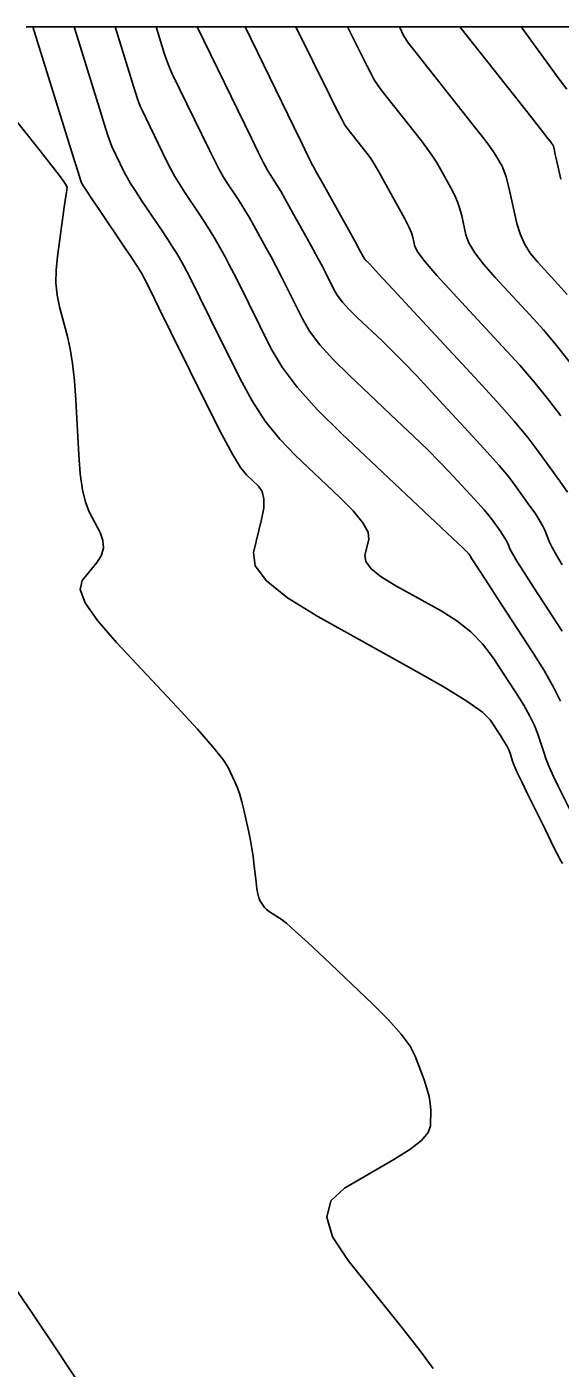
# Model space of a CAD drawing. Extents: x 2082232 to 2083549, y 592624 to 593832.
# Drawn here: x 2082546.8 to 2082567.1, y 593780.9 to 593832 of the extents above; entities that cross this region are included whole.
import ezdxf

# ---------------------------------------------------------------- set-up
doc = ezdxf.new("R2010")
doc.units = 0
for name, color, linetype in [('DT_X_Contour_Major', 7, 'Continuous'), ('DT_X_Contour_Minor', 7, 'Continuous'), ('DT_X_TIN_Hull', 7, 'Continuous')]:
    doc.layers.add(name, color=color, linetype=linetype)

msp = doc.modelspace()

# ---------------------------------------------------------------- linework, layer by layer
at = {"layer": 'DT_X_Contour_Major'}
for points in [[(2082553.288, 593831.978), (2082555.349, 593827.736), (2082555.607, 593827.21), (2082555.811, 593826.805), (2082555.961, 593826.521), (2082556.057, 593826.357), (2082556.242, 593826.081), (2082556.332, 593825.938), (2082556.464, 593825.714), (2082556.638, 593825.41), (2082556.853, 593825.026), (2082557.483, 593823.894), (2082557.704, 593823.495), (2082557.893, 593823.146), (2082558.051, 593822.846), (2082558.178, 593822.597), (2082558.474, 593821.998), (2082558.614, 593821.76), (2082558.813, 593821.498), (2082559.071, 593821.21), (2082559.388, 593820.896), (2082560.311, 593820.027), (2082560.689, 593819.661), (2082561.128, 593819.217), (2082561.63, 593818.694), (2082562.194, 593818.093), (2082563.782, 593816.383), (2082564.329, 593815.786), (2082564.78, 593815.275), (2082565.135, 593814.851), (2082565.394, 593814.513), (2082565.956, 593813.729), (2082566.149, 593813.451), (2082566.307, 593813.204), (2082566.429, 593812.989), (2082566.517, 593812.805), (2082566.702, 593812.358), (2082566.803, 593812.151), (2082566.965, 593811.863), (2082567.189, 593811.495)], [(2082563.285, 593831.978), (2082565.844, 593828.741), (2082566.209, 593828.279), (2082566.475, 593827.941), (2082566.643, 593827.728), (2082566.712, 593827.639), (2082566.763, 593827.569), (2082566.78, 593827.545), (2082566.794, 593827.527), (2082566.804, 593827.515), (2082566.81, 593827.509), (2082566.822, 593827.499), (2082566.826, 593827.496), (2082566.83, 593827.492), (2082566.832, 593827.489), (2082566.834, 593827.486), (2082566.844, 593827.464), (2082566.846, 593827.457), (2082566.85, 593827.44), (2082566.856, 593827.414), (2082566.864, 593827.379), (2082566.887, 593827.271), (2082566.909, 593827.173), (2082566.956, 593826.959), (2082567.128, 593826.183)]]:
    msp.add_lwpolyline(points, dxfattribs=at)
at = {"layer": 'DT_X_Contour_Minor'}
for points in [[(2082547.029, 593831.978), (2082548.561, 593827.043), (2082548.734, 593826.486), (2082548.839, 593826.151), (2082548.874, 593826.039), (2082548.887, 593826.011), (2082548.931, 593825.944), (2082549.06, 593825.752), (2082549.273, 593825.433), (2082549.571, 593824.989), (2082550.477, 593823.637), (2082550.775, 593823.191), (2082550.991, 593822.867), (2082551.125, 593822.666), (2082551.176, 593822.586), (2082551.203, 593822.539), (2082551.279, 593822.387), (2082551.487, 593821.968), (2082551.826, 593821.281), (2082552.298, 593820.327), (2082553.731, 593817.425), (2082554.223, 593816.452), (2082554.624, 593815.71), (2082554.935, 593815.2), (2082555.155, 593814.92), (2082555.621, 593814.481), (2082555.759, 593814.279), (2082555.825, 593813.999), (2082555.817, 593813.644), (2082555.738, 593813.212), (2082555.428, 593811.958), (2082555.494, 593811.454), (2082555.925, 593810.88), (2082556.721, 593810.237), (2082557.881, 593809.525), (2082561.462, 593807.535), (2082562.656, 593806.853), (2082563.55, 593806.302), (2082564.145, 593805.882), (2082564.441, 593805.591), (2082564.832, 593804.99), (2082564.965, 593804.779), (2082565.07, 593804.596), (2082565.148, 593804.44), (2082565.197, 593804.313), (2082565.293, 593804.011), (2082565.356, 593803.848), (2082565.472, 593803.587), (2082565.642, 593803.228), (2082565.865, 593802.77), (2082566.53, 593801.418), (2082566.753, 593800.966), (2082566.922, 593800.626), (2082567.038, 593800.398), (2082567.1, 593800.281), (2082567.193, 593800.118)], [(2082548.591, 593831.978), (2082549.556, 593828.872), (2082549.74, 593828.282), (2082549.881, 593827.843), (2082549.976, 593827.556), (2082550.027, 593827.421), (2082550.503, 593826.443), (2082550.6, 593826.261), (2082550.748, 593826.015), (2082550.945, 593825.705), (2082551.192, 593825.331), (2082551.918, 593824.248), (2082552.165, 593823.877), (2082552.36, 593823.579), (2082552.503, 593823.352), (2082552.596, 593823.196), (2082552.773, 593822.878), (2082552.885, 593822.664), (2082553.088, 593822.262), (2082553.383, 593821.672), (2082553.768, 593820.894), (2082554.917, 593818.568), (2082555.372, 593817.732), (2082555.874, 593816.966), (2082556.425, 593816.272), (2082557.024, 593815.65), (2082558.686, 593814.085), (2082559.224, 593813.544), (2082559.592, 593813.092), (2082559.791, 593812.731), (2082559.82, 593812.46), (2082559.671, 593811.858), (2082559.703, 593811.616), (2082559.91, 593811.34), (2082560.292, 593811.032), (2082560.85, 593810.69), (2082562.569, 593809.734), (2082563.175, 593809.357), (2082563.703, 593808.94), (2082564.153, 593808.485), (2082564.526, 593807.991), (2082565.416, 593806.623), (2082565.718, 593806.142), (2082565.957, 593805.725), (2082566.134, 593805.371), (2082566.247, 593805.081), (2082566.466, 593804.392), (2082566.563, 593804.114), (2082566.692, 593803.795), (2082566.852, 593803.435), (2082567.043, 593803.035), (2082567.596, 593801.914)], [(2082550.154, 593831.978), (2082550.793, 593829.921), (2082550.919, 593829.52), (2082551.027, 593829.2), (2082551.114, 593828.961), (2082551.181, 593828.803), (2082552.118, 593826.874), (2082552.269, 593826.577), (2082552.435, 593826.278), (2082552.617, 593825.977), (2082552.814, 593825.673), (2082553.359, 593824.859), (2082553.554, 593824.564), (2082553.728, 593824.29), (2082553.881, 593824.038), (2082554.015, 593823.806), (2082554.343, 593823.217), (2082554.491, 593822.941), (2082554.69, 593822.557), (2082554.939, 593822.064), (2082555.238, 593821.462), (2082556.102, 593819.711), (2082556.513, 593819.018), (2082557.095, 593818.25), (2082557.848, 593817.409), (2082558.774, 593816.493), (2082561.472, 593813.952), (2082562.36, 593813.115), (2082563.001, 593812.51), (2082563.394, 593812.138), (2082563.54, 593811.999), (2082563.598, 593811.936), (2082563.618, 593811.914), (2082563.635, 593811.895), (2082563.648, 593811.879), (2082563.657, 593811.867), (2082563.678, 593811.838), (2082563.685, 593811.828), (2082563.691, 593811.819), (2082563.695, 593811.811), (2082563.699, 593811.804), (2082563.705, 593811.788), (2082563.77, 593811.686), (2082563.959, 593811.394), (2082564.272, 593810.912), (2082564.71, 593810.239), (2082566.042, 593808.191), (2082566.495, 593807.468), (2082566.855, 593806.837), (2082567.123, 593806.297)], [(2082551.716, 593831.978), (2082552.029, 593830.969), (2082552.099, 593830.758), (2082552.173, 593830.557), (2082552.251, 593830.366), (2082552.335, 593830.185), (2082553.733, 593827.305), (2082553.938, 593826.894), (2082554.123, 593826.542), (2082554.289, 593826.249), (2082554.436, 593826.015), (2082554.801, 593825.47), (2082554.943, 593825.251), (2082555.096, 593825.002), (2082555.26, 593824.724), (2082555.434, 593824.416), (2082555.913, 593823.555), (2082556.098, 593823.218), (2082556.292, 593822.851), (2082556.495, 593822.455), (2082556.708, 593822.029), (2082557.288, 593820.854), (2082557.563, 593820.389), (2082557.954, 593819.874), (2082558.46, 593819.309), (2082559.081, 593818.694), (2082560.892, 593816.989), (2082561.524, 593816.388), (2082562.065, 593815.864), (2082562.512, 593815.416), (2082562.867, 593815.046), (2082563.69, 593814.159), (2082563.974, 593813.85), (2082564.207, 593813.585), (2082564.391, 593813.365), (2082564.526, 593813.19), (2082564.817, 593812.783), (2082564.917, 593812.639), (2082564.999, 593812.511), (2082565.062, 593812.4), (2082565.108, 593812.305), (2082565.204, 593812.073), (2082565.286, 593811.918), (2082565.462, 593811.628), (2082565.731, 593811.203), (2082566.093, 593810.643), (2082567.182, 593808.968)], [(2082555.113, 593831.978), (2082556.964, 593828.168), (2082557.276, 593827.527), (2082557.499, 593827.068), (2082557.633, 593826.792), (2082557.679, 593826.699), (2082557.683, 593826.692), (2082557.721, 593826.624), (2082557.832, 593826.426), (2082558.016, 593826.096), (2082559.054, 593824.233), (2082559.31, 593823.772), (2082559.495, 593823.44), (2082559.608, 593823.237), (2082559.648, 593823.164), (2082559.659, 593823.141), (2082559.665, 593823.132), (2082559.673, 593823.121), (2082559.683, 593823.11), (2082559.695, 593823.098), (2082559.731, 593823.064), (2082559.853, 593822.934), (2082560.192, 593822.57), (2082560.748, 593821.972), (2082561.522, 593821.14), (2082563.874, 593818.607), (2082564.684, 593817.722), (2082565.353, 593816.965), (2082565.879, 593816.336), (2082566.262, 593815.836), (2082567.095, 593814.674), (2082567.381, 593814.262)], [(2082557.035, 593831.978), (2082558.32, 593829.384), (2082558.568, 593828.888), (2082558.76, 593828.515), (2082558.898, 593828.263), (2082558.981, 593828.132), (2082559.744, 593827.167), (2082559.867, 593826.997), (2082560.017, 593826.761), (2082560.196, 593826.46), (2082560.403, 593826.094), (2082560.993, 593825.029), (2082561.19, 593824.664), (2082561.339, 593824.364), (2082561.441, 593824.131), (2082561.494, 593823.965), (2082561.573, 593823.61), (2082561.686, 593823.399), (2082561.967, 593823.033), (2082562.416, 593822.512), (2082563.033, 593821.835), (2082564.902, 593819.823), (2082565.566, 593819.091), (2082566.16, 593818.403), (2082566.681, 593817.759), (2082567.131, 593817.159)], [(2082559.01, 593831.978), (2082559.739, 593830.506), (2082559.89, 593830.212), (2082560.029, 593829.962), (2082560.157, 593829.756), (2082560.274, 593829.593), (2082561.82, 593827.637), (2082562.031, 593827.361), (2082562.223, 593827.088), (2082562.397, 593826.819), (2082562.552, 593826.553), (2082562.943, 593825.848), (2082563.079, 593825.583), (2082563.193, 593825.316), (2082563.285, 593825.047), (2082563.356, 593824.776), (2082563.517, 593824.051), (2082563.632, 593823.746), (2082563.857, 593823.374), (2082564.192, 593822.936), (2082564.637, 593822.431), (2082565.969, 593820.997), (2082566.471, 593820.436), (2082566.976, 593819.83), (2082567.486, 593819.179)], [(2082560.985, 593831.978), (2082561.158, 593831.628), (2082561.212, 593831.536), (2082561.298, 593831.409), (2082561.417, 593831.248), (2082561.568, 593831.053), (2082563.896, 593828.108), (2082564.195, 593827.726), (2082564.428, 593827.416), (2082564.597, 593827.178), (2082564.701, 593827.012), (2082564.893, 593826.666), (2082564.967, 593826.502), (2082565.046, 593826.267), (2082565.13, 593825.962), (2082565.218, 593825.586), (2082565.461, 593824.492), (2082565.578, 593824.092), (2082565.746, 593823.715), (2082565.967, 593823.36), (2082566.24, 593823.028), (2082567.036, 593822.17), (2082567.375, 593821.781)], [(2082565.619, 593831.978), (2082567.07, 593829.985), (2082567.358, 593829.599)], [(2082562.275, 593780.883), (2082561.771, 593781.562), (2082561.088, 593782.432), (2082559.029, 593785.001), (2082558.442, 593785.896), (2082558.223, 593786.652), (2082558.373, 593787.269), (2082558.892, 593787.748), (2082560.767, 593788.841), (2082561.383, 593789.229), (2082561.822, 593789.571), (2082562.086, 593789.868), (2082562.174, 593790.12), (2082562.175, 593790.731), (2082562.159, 593790.975), (2082562.112, 593791.246), (2082562.033, 593791.545), (2082561.923, 593791.872), (2082561.586, 593792.781), (2082561.389, 593793.161), (2082561.052, 593793.62), (2082560.574, 593794.158), (2082559.955, 593794.774), (2082558.116, 593796.521), (2082557.497, 593797.104), (2082557.018, 593797.544), (2082556.68, 593797.841), (2082556.482, 593797.993), (2082556.142, 593798.209), (2082556.025, 593798.289), (2082555.928, 593798.367), (2082555.851, 593798.443), (2082555.795, 593798.516), (2082555.674, 593798.711), (2082555.63, 593798.809), (2082555.59, 593798.956), (2082555.555, 593799.153), (2082555.524, 593799.399), (2082555.446, 593800.123), (2082555.411, 593800.401), (2082555.367, 593800.69), (2082555.312, 593800.992), (2082555.247, 593801.306), (2082555.06, 593802.159), (2082554.987, 593802.465), (2082554.905, 593802.745), (2082554.816, 593802.998), (2082554.719, 593803.225), (2082554.451, 593803.793), (2082554.255, 593804.095), (2082553.867, 593804.575), (2082553.289, 593805.231), (2082552.519, 593806.065), (2082550.211, 593808.526), (2082549.48, 593809.366), (2082549.019, 593810.041), (2082548.827, 593810.55), (2082548.904, 593810.895), (2082549.47, 593811.594), (2082549.636, 593811.861), (2082549.711, 593812.136), (2082549.694, 593812.421), (2082549.585, 593812.715), (2082549.171, 593813.511), (2082549.03, 593813.87), (2082548.917, 593814.35), (2082548.832, 593814.951), (2082548.774, 593815.674), (2082548.658, 593817.763), (2082548.606, 593818.501), (2082548.536, 593819.151), (2082548.448, 593819.711), (2082548.342, 593820.183), (2082548.038, 593821.32), (2082547.947, 593821.76), (2082547.904, 593822.225), (2082547.907, 593822.715), (2082547.957, 593823.231), (2082548.154, 593824.64), (2082548.219, 593825.108), (2082548.268, 593825.452), (2082548.299, 593825.674), (2082548.313, 593825.773), (2082548.329, 593825.875), (2082548.269, 593825.99), (2082548.077, 593826.26), (2082547.753, 593826.684), (2082547.297, 593827.262), (2082545.905, 593829.011)], [(2082546.305, 593784.026), (2082546.987, 593783.021), (2082547.885, 593781.673), (2082550.566, 593777.623)]]:
    msp.add_lwpolyline(points, dxfattribs=at)
at = {"layer": 'DT_X_TIN_Hull'}
msp.add_lwpolyline([(2082640.692, 593831.978), (2082636.848, 593831.978), (2082631.282, 593831.978), (2082629.151, 593831.978), (2082621.734, 593831.978), (2082621.371, 593831.978), (2082615.801, 593831.978), (2082612.549, 593831.978), (2082606.861, 593831.978), (2082602.841, 593831.978), (2082595.585, 593831.978), (2082593.017, 593831.978), (2082586.97, 593831.978), (2082583.501, 593831.978), (2082574.308, 593831.978), (2082569.265, 593831.978), (2082564.998, 593831.978), (2082561.601, 593831.978), (2082555.761, 593831.978), (2082553.218, 593831.978), (2082546.763, 593831.978)], dxfattribs=at)

doc.saveas('drawing.dxf')
